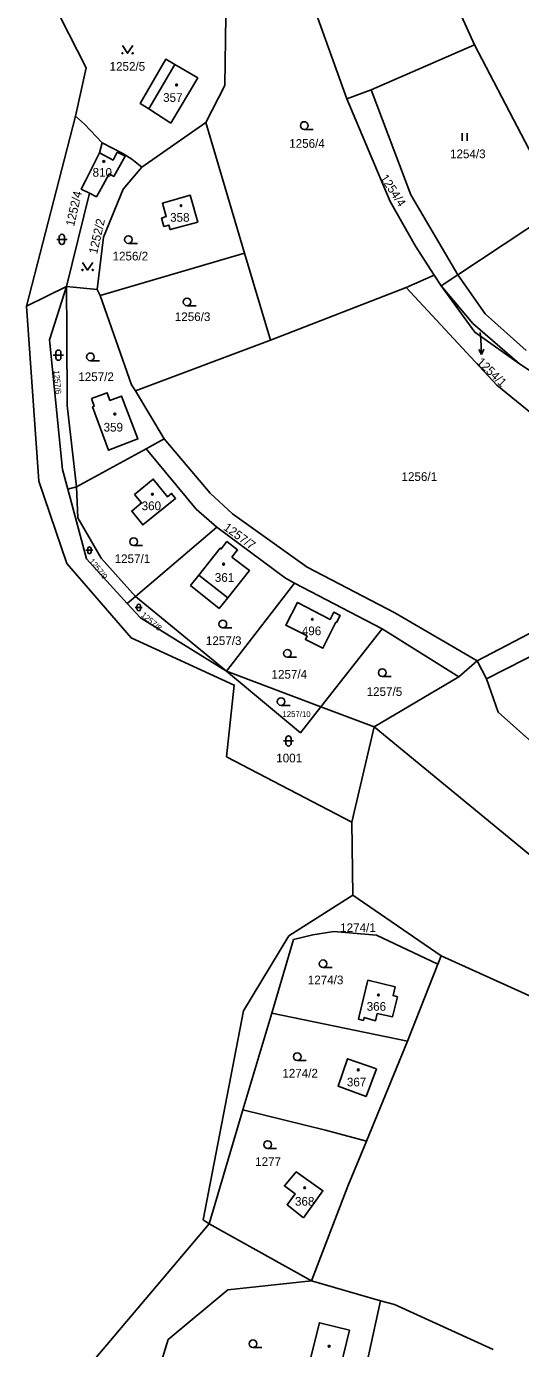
# Model space of a CAD drawing. Extents: x -725728 to -720881, y -1068679 to -1063504.
# Drawn here: x -723754 to -723657.4, y -1065172 to -1064913.6 of the extents above; entities that cross this region are included whole.
import ezdxf

# ---------------------------------------------------------------- set-up
doc = ezdxf.new("R2010")
doc.units = 0
for name, color, linetype in [('Hranice parcel', 7, 'Continuous'), ('Parcelní čísla', 7, 'Continuous'), ('Pop  PČ popisy', 7, 'Continuous'), ('Vnitřní kresba', 7, 'Continuous'), ('Značky budov', 7, 'Continuous'), ('Značky kultur', 7, 'Continuous')]:
    doc.layers.add(name, color=color, linetype=linetype)

# ---------------------------------------------------------------- blocks, each defined once
blk = doc.blocks.new('4.02_3')
at = {"layer": 'Značky budov'}
blk.add_circle((-0.001, 0), 0.0175, dxfattribs=at)
blk = doc.blocks.new('4.02_4')
at = {"layer": 'Značky budov'}
blk.add_circle((-0.001, 0), 0.0175, dxfattribs=at)
blk = doc.blocks.new('1029_153')
at = {"layer": 'Pop  PČ popisy'}
for p, q in [((0, 0), (0.016, -0.3)), ((0.016, -0.3), (-0.039, -0.202)), ((0.016, -0.3), (0.061, -0.197))]:
    blk.add_line(p, q, dxfattribs=at)
blk = doc.blocks.new('3.14_1')
at = {"layer": 'Značky kultur'}
blk.add_lwpolyline([(-0.1, 0.15), (0, 0), (0.1, 0.15)], dxfattribs=at)
for centre in [(-0.1, 0), (0.1, 0)]:
    blk.add_circle(centre, 0.01, dxfattribs=at)
blk = doc.blocks.new('3.04_3')
at = {"layer": 'Značky kultur'}
blk.add_line((0.001, 0), (0.176, 0), dxfattribs=at)
blk.add_circle((0.001, 0.075), 0.075, dxfattribs=at)
blk = doc.blocks.new('3.16_2')
at = {"layer": 'Značky kultur'}
for p, q in [((-0.1, 0.1), (0.1, 0.1)), ((-0.05, 0.15), (-0.05, 0.05)), ((0.05, 0.05), (0.05, 0.15))]:
    blk.add_line(p, q, dxfattribs=at)
for centre, start, end in [((0, 0.15), 0, 180), ((0, 0.05), 180, 359.9879)]:
    blk.add_arc(centre, 0.05, start, end, dxfattribs=at)
blk = doc.blocks.new('3.16_4')
at = {"layer": 'Značky kultur'}
for p, q in [((-0.067, 0.067), (0.067, 0.067)), ((-0.034, 0.101), (-0.034, 0.033)), ((0.033, 0.033), (0.033, 0.101))]:
    blk.add_line(p, q, dxfattribs=at)
for centre, start, end in [((0, 0.1), 0, 180), ((0, 0.033), 180, 359.9879)]:
    blk.add_arc(centre, 0.0335, start, end, dxfattribs=at)
blk = doc.blocks.new('3.16_5')
at = {"layer": 'Značky kultur'}
for p, q in [((-0.067, 0.067), (0.067, 0.067)), ((-0.033, 0.1), (-0.033, 0.033)), ((0.034, 0.033), (0.034, 0.1))]:
    blk.add_line(p, q, dxfattribs=at)
for centre, start, end in [((0, 0.1), 0, 180), ((0, 0.033), 180, 359.9879)]:
    blk.add_arc(centre, 0.0335, start, end, dxfattribs=at)
blk = doc.blocks.new('3.04_2')
at = {"layer": 'Značky kultur'}
blk.add_line((0.001, 0), (0.176, 0), dxfattribs=at)
blk.add_circle((0.001, 0.075), 0.075, dxfattribs=at)
blk = doc.blocks.new('3.06_1')
at = {"layer": 'Značky kultur'}
for p, q in [((-0.051, 0), (-0.051, 0.15)), ((0.049, 0), (0.049, 0.15))]:
    blk.add_line(p, q, dxfattribs=at)

msp = doc.modelspace()

# ---------------------------------------------------------------- linework, layer by layer
at = {"layer": 'Hranice parcel'}
for p, q in [((-723703.73, -1064893.16), (-723691.41, -1064927.75)), ((-723669.91, -1064909.55), (-723666.42, -1064917.22)), ((-723686.64, -1064926.02), (-723666.42, -1064917.22)), ((-723666.42, -1064917.22), (-723655.01, -1064939.01)), ((-723691.41, -1064927.75), (-723686.64, -1064926.02)), ((-723754.01, -1064968.28), (-723744.4, -1064931.16)), ((-723718.94, -1064932.39), (-723731.43, -1064941.09)), ((-723711.41, -1064957.92), (-723718.94, -1064932.39)), ((-723739.22, -1064936.38), (-723739.75, -1064938.3)), ((-723741.66, -1064946.21), (-723746.19, -1064964.46)), ((-723669.7, -1064962.12), (-723647.92, -1064947.73)), ((-723739.59, -1064966.16), (-723711.41, -1064957.92)), ((-723706.3, -1064974.9), (-723711.41, -1064957.92)), ((-723672.95, -1064964.27), (-723669.7, -1064962.12)), ((-723746.19, -1064964.46), (-723754.01, -1064968.28)), ((-723746.19, -1064964.46), (-723740.16, -1064965)), ((-723679.8, -1064964.63), (-723706.3, -1064974.9)), ((-723679.8, -1064964.63), (-723674.28, -1064962.23)), ((-723674.28, -1064962.23), (-723672.95, -1064964.27)), ((-723740.16, -1064965), (-723739.59, -1064966.16)), ((-723706.3, -1064974.9), (-723732.72, -1064984.84)), ((-723732.72, -1064984.84), (-723727.1, -1064994.17)), ((-723730.58, -1064996.18), (-723727.1, -1064994.17)), ((-723730.58, -1064996.18), (-723744.24, -1065003.59)), ((-723745.93, -1065004.03), (-723744.24, -1065003.59)), ((-723732.72, -1065025), (-723716.76, -1065011.44)), ((-723665.93, -1065037.56), (-723623.24, -1065015.3)), ((-723714.89, -1065039.63), (-723701.59, -1065022.44)), ((-723684.47, -1065031.36), (-723701.59, -1065022.44)), ((-723732.72, -1065025), (-723734.33, -1065026.37)), ((-723732.72, -1065025), (-723714.89, -1065039.63)), ((-723696.45, -1065046.57), (-723684.47, -1065031.36)), ((-723669.5, -1065040.69), (-723684.47, -1065031.36)), ((-723714.89, -1065039.63), (-723696.45, -1065046.57)), ((-723669.5, -1065040.69), (-723665.93, -1065037.56)), ((-723665.93, -1065037.56), (-723664.08, -1065041.11)), ((-723686.03, -1065050.49), (-723669.5, -1065040.69)), ((-723686.03, -1065050.49), (-723696.45, -1065046.57)), ((-723690.41, -1065069.14), (-723686.03, -1065050.49)), ((-723686.03, -1065050.49), (-723577.05, -1065140.18)), ((-723690.2, -1065083.38), (-723690.41, -1065069.14)), ((-723672.91, -1065095.23), (-723690.2, -1065083.38)), ((-723673.58, -1065096.88), (-723672.91, -1065095.23)), ((-723679.54, -1065111.93), (-723673.58, -1065096.88)), ((-723711.73, -1065125.3), (-723706.05, -1065106.47)), ((-723679.54, -1065111.93), (-723706.05, -1065106.47)), ((-723687.55, -1065131.46), (-723679.54, -1065111.93)), ((-723718.26, -1065147.58), (-723711.73, -1065125.3)), ((-723742.58, -1065176.34), (-723718.26, -1065147.58)), ((-723718.26, -1065147.58), (-723698.31, -1065158.74)), ((-723684.81, -1065162.69), (-723698.31, -1065158.74)), ((-723691.64, -1065193.73), (-723684.81, -1065162.69))]:
    msp.add_line(p, q, dxfattribs=at)
for points in [[(-723744.4, -1064931.16), (-723742.32, -1064921.69), (-723747.41, -1064911.73)], [(-723715.02, -1064911.59), (-723715.2, -1064925.15), (-723718.94, -1064932.39)], [(-723725.77, -1064932.5), (-723720.52, -1064923.66), (-723725, -1064921.03), (-723726.75, -1064920.01), (-723731.77, -1064928.64), (-723730.07, -1064929.74), (-723725.77, -1064932.5)], [(-723691.41, -1064927.75), (-723682.93, -1064947.85), (-723677.98, -1064956.57), (-723674.28, -1064962.23)], [(-723686.64, -1064926.02), (-723678.85, -1064946.53), (-723669.7, -1064962.12)], [(-723739.22, -1064936.38), (-723742.66, -1064932.7), (-723744.4, -1064931.16)], [(-723741.66, -1064946.21), (-723743.3, -1064945.39), (-723742.42, -1064943.66), (-723739.75, -1064938.3)], [(-723739.75, -1064938.3), (-723737.08, -1064939.72), (-723736.26, -1064938.18), (-723734.72, -1064938.97), (-723736.94, -1064942.93), (-723737.83, -1064942.44), (-723739.4, -1064945.26), (-723740.32, -1064946.89), (-723741.66, -1064946.21)], [(-723731.43, -1064941.09), (-723733.42, -1064939.54), (-723735.15, -1064938.46), (-723739.22, -1064936.38)], [(-723740.16, -1064965), (-723738.93, -1064954.76), (-723735.13, -1064945.4), (-723731.43, -1064941.09)], [(-723720.49, -1064951.85), (-723725.93, -1064953.31), (-723726.19, -1064952.42), (-723727.13, -1064952.69), (-723727.6, -1064951.05), (-723726.67, -1064950.78), (-723727.43, -1064948.15), (-723722.03, -1064946.58), (-723720.49, -1064951.85)], [(-723669.7, -1064962.12), (-723664.37, -1064969.8), (-723656.34, -1064976.92)], [(-723745.93, -1065004.03), (-723746.95, -1065000.2), (-723749.53, -1064974.83), (-723746.19, -1064964.46)], [(-723746.19, -1064964.46), (-723746.13, -1064973.56), (-723746.03, -1064987.66), (-723744.24, -1065003.59)], [(-723623.24, -1065015.3), (-723662.08, -1064983.73), (-723679.8, -1064964.63)], [(-723657.65, -1064979.54), (-723666.73, -1064971.65), (-723672.95, -1064964.27)], [(-723672.95, -1064964.27), (-723666.37, -1064973.36), (-723657.65, -1064979.54)], [(-723739.59, -1064966.16), (-723733.45, -1064983.68), (-723732.72, -1064984.84)], [(-723754.01, -1064968.28), (-723751.59, -1065002.49), (-723746.14, -1065018.54), (-723733.56, -1065033.1), (-723713.38, -1065042.32), (-723714.93, -1065056.32), (-723690.41, -1065069.14)], [(-723608.7, -1065009.76), (-723638.78, -1064992.04), (-723657.65, -1064979.54)], [(-723741.32, -1064986.34), (-723738.23, -1064985.2), (-723737.68, -1064986.69), (-723735.43, -1064985.86), (-723732.21, -1064994.22), (-723737.95, -1064996.43), (-723741.09, -1064987.96), (-723740.76, -1064987.84), (-723741.32, -1064986.34)], [(-723727.1, -1064994.17), (-723718.12, -1065004.84), (-723713.71, -1065008.85), (-723699.14, -1065019.27), (-723681.98, -1065028.2), (-723665.93, -1065037.56)], [(-723716.76, -1065011.44), (-723720.8, -1065007.94), (-723730.58, -1064996.18)], [(-723732.86, -1065005.11), (-723729.23, -1065002.08), (-723726.46, -1065005.53), (-723725.64, -1065004.86), (-723724.85, -1065005.84), (-723731.27, -1065011.01), (-723733.42, -1065008.31), (-723731.51, -1065006.71), (-723732.86, -1065005.11)], [(-723734.33, -1065026.37), (-723742.3, -1065017.67), (-723745.93, -1065004.03)], [(-723744.24, -1065003.59), (-723743.95, -1065009.61), (-723739.39, -1065017.49), (-723732.72, -1065025)], [(-723701.59, -1065022.44), (-723703.4, -1065021.42), (-723716.76, -1065011.44)], [(-723713.89, -1065017.33), (-723710.42, -1065019.94), (-723714.67, -1065025.29), (-723720.34, -1065020.84), (-723716.14, -1065015.54), (-723715.94, -1065015.7), (-723714.81, -1065014.27), (-723712.76, -1065015.9), (-723713.89, -1065017.33)], [(-723664.08, -1065041.11), (-723622.69, -1065020.07), (-723595.51, -1065043.01)], [(-723714.89, -1065039.63), (-723731.74, -1065029.2), (-723734.33, -1065026.37)], [(-723699.15, -1065032.71), (-723703.33, -1065030.63), (-723701.03, -1065026.2), (-723694.65, -1065029.48), (-723693.94, -1065028.09), (-723692.68, -1065028.73), (-723693.4, -1065030.12), (-723693.53, -1065030.05), (-723696.06, -1065035.12), (-723699.49, -1065033.41), (-723699.15, -1065032.71)], [(-723696.45, -1065046.57), (-723700.46, -1065051.65), (-723714.89, -1065039.63)], [(-723568.53, -1065130.69), (-723661.78, -1065047.65), (-723664.08, -1065041.11)], [(-723718.26, -1065147.58), (-723719.44, -1065146.85), (-723711.59, -1065105.97), (-723702.69, -1065091.33), (-723690.2, -1065083.38)], [(-723706.05, -1065106.47), (-723701.8, -1065092.07), (-723698.02, -1065091.1), (-723693.92, -1065090.48), (-723685.6, -1065091.23), (-723673.58, -1065096.88)], [(-723672.91, -1065095.23), (-723628.56, -1065115.33), (-723628.64, -1065125.26), (-723601.43, -1065147.74), (-723580.41, -1065171.57)], [(-723685.42, -1065106.48), (-723685.76, -1065107.92), (-723687.99, -1065107.26), (-723688.14, -1065107.86), (-723689.13, -1065107.61), (-723688.98, -1065107.02), (-723687.25, -1065100.01), (-723681.92, -1065101.32), (-723682.33, -1065103), (-723681.48, -1065103.27), (-723682.43, -1065107.15), (-723685.42, -1065106.48)], [(-723685.61, -1065117.29), (-723687.61, -1065122.72), (-723693.09, -1065120.71), (-723691.22, -1065115.34), (-723685.61, -1065117.29)], [(-723711.73, -1065125.3), (-723695.57, -1065129.32), (-723687.55, -1065131.46)], [(-723698.31, -1065158.74), (-723691.16, -1065140.24), (-723687.55, -1065131.46)], [(-723699.83, -1065146.44), (-723703.06, -1065143.87), (-723701.51, -1065141.72), (-723703.57, -1065140.19), (-723701.28, -1065137.45), (-723696.07, -1065141.15), (-723699.83, -1065146.44)], [(-723729.74, -1065181.39), (-723726.31, -1065170.24), (-723714.67, -1065160.49), (-723698.31, -1065158.74)], [(-723662.78, -1065172.17), (-723682.08, -1065163.38), (-723684.81, -1065162.69)], [(-723690.83, -1065168.39), (-723693.27, -1065178.26), (-723695.74, -1065177.64), (-723695.96, -1065178.52), (-723696.78, -1065178.31), (-723696.57, -1065177.44), (-723699.18, -1065176.78), (-723696.75, -1065166.93), (-723690.83, -1065168.39)]]:
    msp.add_lwpolyline(points, dxfattribs=at)
at = {"layer": 'Pop  PČ popisy'}
msp.add_line((-723665.29, -1064973.4), (-723665.21, -1064974.74), dxfattribs=at)
at = {"layer": 'Vnitřní kresba'}
for p, q in [((-723730.07, -1064929.74), (-723725, -1064921.03)), ((-723721.97, -1065022.89), (-723720.34, -1065020.84)), ((-723716.32, -1065027.37), (-723721.97, -1065022.89)), ((-723714.67, -1065025.29), (-723716.32, -1065027.37))]:
    msp.add_line(p, q, dxfattribs=at)

# ---------------------------------------------------------------- block references
at = {"layer": 'Pop  PČ popisy', "xscale": 10, "yscale": 10}
msp.add_blockref('1029_153', (-723665.21, -1064974.74), dxfattribs=at)
at = {"layer": 'Značky budov', "xscale": 10, "yscale": 10}
for name, p in [('4.02_3', (-723724.65, -1064925.04)), ('4.02_3', (-723738.88, -1064939.99)), ('4.02_4', (-723723.79, -1064948.64)), ('4.02_3', (-723736.72, -1064989.36)), ('4.02_3', (-723729.38, -1065005.04)), ('4.02_3', (-723715.46, -1065018.7)), ('4.02_3', (-723698.11, -1065029.47)), ('4.02_4', (-723685.2, -1065102.89)), ('4.02_3', (-723689.13, -1065117.52)), ('4.02_3', (-723699.61, -1065140.56)), ('4.02_3', (-723694.82, -1065171.53))]:
    msp.add_blockref(name, p, dxfattribs=at)
at = {"layer": 'Značky kultur', "xscale": 10, "yscale": 10}
for name, p in [('3.14_1', (-723734.24, -1064918.85)), ('3.04_2', (-723699.71, -1064933.72)), ('3.06_1', (-723668.33, -1064935.99)), ('3.16_2', (-723747.08, -1064956.23)), ('3.04_2', (-723734.08, -1064956.01)), ('3.14_1', (-723742.05, -1064961.21)), ('3.04_2', (-723722.61, -1064968.2)), ('3.16_2', (-723747.76, -1064978.85)), ('3.04_3', (-723741.51, -1064978.93)), ('3.04_2', (-723733.06, -1065015.05)), ('3.16_5', (-723741.7, -1065016.66)), ('3.16_4', (-723732.06, -1065027.84)), ('3.04_3', (-723715.63, -1065031.14)), ('3.04_3', (-723703.01, -1065036.88)), ('3.04_3', (-723684.46, -1065040.64)), ('3.04_2', (-723704.24, -1065046.3)), ('3.16_2', (-723702.78, -1065054.24)), ('3.04_2', (-723696.03, -1065097.54)), ('3.04_2', (-723701.09, -1065115.7)), ('3.04_3', (-723706.87, -1065132.88)), ('3.04_2', (-723709.73, -1065171.8))]:
    msp.add_blockref(name, p, dxfattribs=at)

# ---------------------------------------------------------------- texts
at = {"layer": 'Parcelní čísla'}
for s, height, p in [('1252/5', 1.7, (-723737.76, -1064922.27)), ('357', 1.7, (-723727.29, -1064928.35)), ('1256/4', 1.7, (-723702.64, -1064937.33)), ('1254/3', 1.7, (-723671.21, -1064939.36)), ('810', 1.7, (-723741.08, -1064942.98)), ('358', 1.7, (-723725.92, -1064951.78)), ('1256/2', 1.7, (-723737.17, -1064959.34)), ('1256/3', 1.7, (-723725.01, -1064971.19)), ('1257/2', 1.7, (-723743.87, -1064982.92)), ('359', 1.7, (-723738.93, -1064992.78)), ('1256/1', 1.7, (-723680.69, -1065002.43)), ('360', 1.7, (-723731.49, -1065008.14)), ('1257/1', 1.7, (-723736.77, -1065018.48)), ('361', 1.7, (-723717.19, -1065022.15)), ('496', 1.7, (-723700.18, -1065032.58)), ('1257/3', 1.7, (-723718.93, -1065034.5)), ('1257/4', 1.7, (-723706.1, -1065041.07)), ('1257/5', 1.7, (-723687.51, -1065044.45)), ('1257/10', 1.14, (-723703.97, -1065048.57)), ('1001', 1.7, (-723705.18, -1065057.43)), ('1274/1', 1.7, (-723692.68, -1065090.59)), ('1274/3', 1.7, (-723699.01, -1065100.8)), ('366', 1.7, (-723687.5, -1065105.97)), ('1274/2', 1.7, (-723703.99, -1065119.03)), ('367', 1.7, (-723691.37, -1065120.75)), ('1277', 1.7, (-723709.3, -1065136.3)), ('368', 1.7, (-723701.51, -1065144.07))]:
    msp.add_text(s, height=height, dxfattribs=at).set_placement(p)
for s, height, rotation, p in [('1254/4', 1.7, 303, (-723684.94, -1064943.19)), ('1252/4', 1.7, 77, (-723744.7, -1064952.79)), ('1252/2', 1.7, 77, (-723740.2, -1064958.18)), ('1254/1', 1.7, 316, (-723666.13, -1064979.36)), ('1257/6', 1.14, 275, (-723748.72, -1064980.87)), ('1257/7', 1.7, 324, (-723715.65, -1065011.85)), ('1257/9', 1.14, 309, (-723741.86, -1065018.16)), ('1257/8', 1.14, 320, (-723731.71, -1065028.82))]:
    msp.add_text(s, height=height, rotation=rotation, dxfattribs=at).set_placement(p)

doc.saveas('drawing.dxf')
